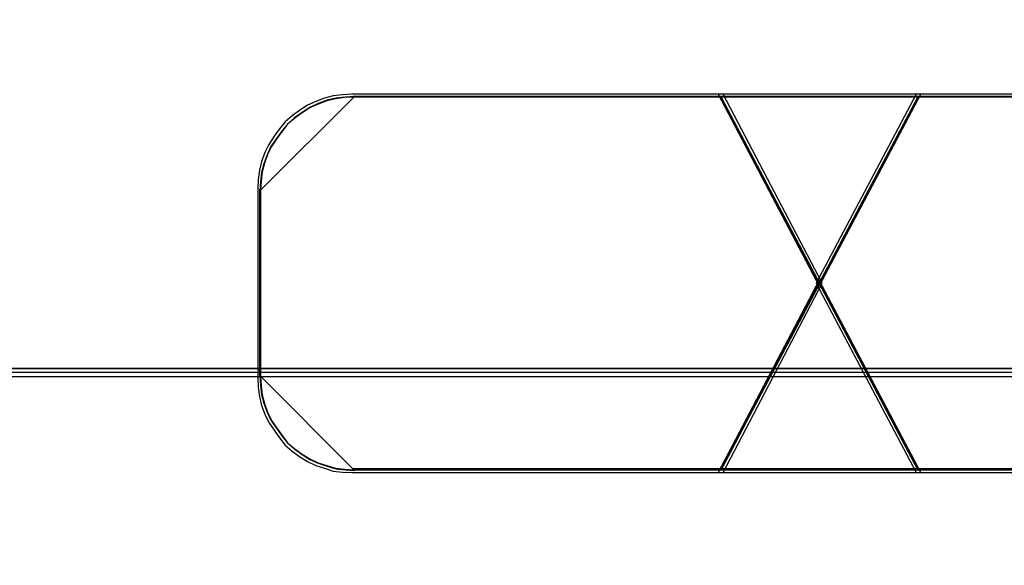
# Model space of a CAD drawing. Header units: millimetres. Extents: x -1290 to 1795, y -4192 to -1311.
# Tile 975 of 1056: x 1494.95 to 1497.07, y -2167.03 to -2165.86. Entities that reach past the tile are written whole.
import ezdxf

# ---------------------------------------------------------------- set-up
doc = ezdxf.new("R2010")
doc.units = ezdxf.units.MM
doc.layers.add('30', color=7, linetype='Continuous')
doc.layers.add('45', color=7, linetype='Continuous')
doc.layers.add('Aparatura', color=7, linetype='Continuous', lineweight=13)

# ---------------------------------------------------------------- blocks, each defined once
blk = doc.blocks.new('*U258')
at = {"layer": '30', "color": 7}
for points in [[(548.842747, -112.660752), (117.158256, -112.660752), (117.158256, -114.175659), (117.158256, -135.246649), (117.158256, -136.761557), (548.842747, -136.761557), (548.842747, -135.246649), (548.842747, -114.175659), (548.842747, -112.660752)], [(117.158256, -136.673578), (548.842747, -136.673578), (117.158256, -136.673578)], [(548.842747, -136.673578), (117.158256, -136.673578), (117.158256, -138.151425), (117.158256, -139.712923), (117.158256, -142.250357), (548.842747, -142.250357), (548.842747, -139.712923), (548.842747, -138.151425), (548.842747, -136.673578)], [(548.79978, -136.71667), (117.201224, -136.71667), (117.201224, -138.171678), (117.201224, -139.709045), (117.201224, -142.207266), (548.79978, -142.207266), (548.79978, -139.709045), (548.79978, -138.171678), (548.79978, -136.71667)]]:
    blk.add_lwpolyline(points, close=True, dxfattribs=at)
blk = doc.blocks.new('*U263')
at = {"layer": '45', "color": 3}
for points in [[(458.163227, -137.795757), (459.230288, -135.754914), (458.163227, -133.720004), (454.166169, -133.720004), (454.065948, -133.725937), (453.965727, -133.737802), (453.871401, -133.761533), (453.777075, -133.797129), (453.688644, -133.838658), (453.606109, -133.892052), (453.523574, -133.951379), (453.446934, -134.016638), (453.387981, -134.093763), (453.329027, -134.170888), (453.270073, -134.259878), (453.228806, -134.348869), (453.193434, -134.443792), (453.169852, -134.538714), (453.158061, -134.63957), (453.152166, -134.734493), (453.152166, -136.775336), (453.158061, -136.876191), (453.169852, -136.977047), (453.193434, -137.07197), (453.228806, -137.166893), (453.270073, -137.255883), (453.329027, -137.338941), (453.387981, -137.421998), (453.446934, -137.499123), (453.523574, -137.564382), (453.606109, -137.623709), (453.688644, -137.677103), (453.777075, -137.718632), (453.871401, -137.748296), (453.965727, -137.777959), (454.065948, -137.789824), (454.166169, -137.795757), (458.163227, -137.795757)], [(454.19413, -133.743346), (454.093445, -133.749289), (453.992761, -133.761175), (453.897999, -133.784946), (453.803237, -133.820604), (453.714398, -133.862205), (453.631481, -133.915691), (453.548565, -133.975121), (453.471571, -134.040493), (453.412345, -134.117752), (453.353119, -134.19501), (453.293892, -134.284154), (453.252434, -134.373299), (453.216898, -134.468386), (453.193208, -134.563473), (453.181363, -134.664503), (453.17544, -134.759591), (454.19413, -133.743346)], [(458.142002, -137.765234), (459.198062, -135.754959), (458.142002, -133.750528), (454.186151, -133.750528), (454.086963, -133.756371), (453.987775, -133.768059), (453.894421, -133.791434), (453.801068, -133.826497), (453.713549, -133.867404), (453.631865, -133.919998), (453.550181, -133.978437), (453.474331, -134.042719), (453.415985, -134.118688), (453.357639, -134.194658), (453.299293, -134.282315), (453.258451, -134.369973), (453.223444, -134.463474), (453.200105, -134.556975), (453.188436, -134.65632), (453.182601, -134.749821), (453.182601, -136.760096), (453.188436, -136.859441), (453.200105, -136.958786), (453.223444, -137.052287), (453.258451, -137.145789), (453.299293, -137.233446), (453.357639, -137.315259), (453.415985, -137.397073), (453.474331, -137.473043), (453.550181, -137.537325), (453.631865, -137.595763), (453.713549, -137.648357), (453.801068, -137.689264), (453.894421, -137.718483), (453.987775, -137.747702), (454.086963, -137.75939), (454.186151, -137.765234), (458.142002, -137.765234)], [(464.218107, -133.743346), (454.178017, -133.743346), (464.218107, -133.743346)], [(458.10955, -133.720004), (459.197741, -135.786608), (460.291945, -133.720004), (458.10955, -133.720004)], [(460.291945, -133.720004), (458.10955, -133.720004), (459.197741, -135.786608), (460.291945, -133.720004)], [(459.197741, -135.786608), (460.291945, -133.720004), (458.10955, -133.720004), (459.197741, -135.786608)], [(460.291945, -133.720004), (458.10955, -133.720004), (459.197741, -135.786608), (460.291945, -133.720004)], [(460.291945, -133.720004), (458.10955, -133.720004), (459.197741, -135.786608), (460.291945, -133.720004)], [(460.291945, -133.720004), (458.10955, -133.720004), (459.197741, -135.786608), (460.291945, -133.720004)], [(458.132824, -133.743346), (460.268671, -137.772416), (458.132824, -133.743346)], [(460.268671, -133.743346), (458.132824, -137.772416), (460.268671, -133.743346)], [(458.141776, -133.750528), (459.19783, -135.756085), (460.259719, -133.750528), (458.141776, -133.750528)], [(460.259719, -133.750528), (458.141776, -133.750528), (459.19783, -135.756085), (460.259719, -133.750528)], [(453.17544, -134.741636), (453.17544, -136.768739), (453.17544, -134.741636)], [(460.291945, -137.795757), (459.197741, -135.723766), (458.10955, -137.795757), (460.291945, -137.795757)], [(460.291945, -137.795757), (459.197741, -135.723766), (458.10955, -137.795757), (460.291945, -137.795757)], [(460.291945, -137.795757), (459.197741, -135.723766), (458.10955, -137.795757), (460.291945, -137.795757)], [(460.291945, -137.795757), (459.197741, -135.723766), (458.10955, -137.795757), (460.291945, -137.795757)], [(460.291945, -137.795757), (459.197741, -135.723766), (458.10955, -137.795757), (460.291945, -137.795757)], [(460.291945, -137.795757), (459.197741, -135.723766), (458.10955, -137.795757), (460.291945, -137.795757)], [(460.259719, -137.765234), (459.19783, -135.75429), (458.141776, -137.765234), (460.259719, -137.765234)], [(460.259719, -137.765234), (459.19783, -135.75429), (458.141776, -137.765234), (460.259719, -137.765234)], [(460.259719, -137.765234), (459.19783, -135.75429), (458.141776, -137.765234), (460.259719, -137.765234)], [(460.259719, -137.765234), (459.19783, -135.75429), (458.141776, -137.765234), (460.259719, -137.765234)], [(460.259719, -137.765234), (459.19783, -135.75429), (458.141776, -137.765234), (460.259719, -137.765234)], [(460.259719, -137.765234), (459.19783, -135.75429), (458.141776, -137.765234), (460.259719, -137.765234)], [(453.17544, -136.750784), (453.181363, -136.85176), (453.193208, -136.952735), (453.216898, -137.04777), (453.252434, -137.142806), (453.293892, -137.231901), (453.353119, -137.315057), (453.412345, -137.398214), (453.471571, -137.47543), (453.548565, -137.540767), (453.631481, -137.600164), (453.714398, -137.653621), (453.803237, -137.695199), (453.897999, -137.724898), (453.992761, -137.754597), (454.093445, -137.766476), (454.19413, -137.772416), (453.17544, -136.750784)], [(464.218107, -137.756256), (454.178017, -137.756256), (464.218107, -137.756256)]]:
    blk.add_lwpolyline(points, close=True, dxfattribs=at)
at = {"layer": '45', "color": 1}
blk.add_lwpolyline([(460.259719, -133.750528), (458.141776, -133.750528), (459.19783, -135.756085), (460.259719, -133.750528)], close=True, dxfattribs=at)
blk.add_lwpolyline([(460.259719, -133.750528), (458.141776, -133.750528), (459.19783, -135.756085), (460.259719, -133.750528)], close=True, dxfattribs=at)
at = {"layer": '45', "color": 2}
for points in [[(459.19783, -135.756085), (460.259719, -133.750528), (458.141776, -133.750528), (459.19783, -135.756085)], [(460.259719, -133.750528), (458.141776, -133.750528), (459.19783, -135.756085), (460.259719, -133.750528)]]:
    blk.add_lwpolyline(points, close=True, dxfattribs=at)
at = {"layer": '45', "color": 3}
for points in [[(464.231009, -133.720004), (460.239016, -133.720004), (459.165836, -135.754914), (459.165836, -135.754914), (460.239016, -137.795757), (464.231009, -137.795757)], [(464.209287, -133.750528), (460.258401, -133.750528), (459.196272, -135.754959), (459.196272, -135.754959), (460.258401, -137.765234), (464.209287, -137.765234)]]:
    blk.add_lwpolyline(points, dxfattribs=at)

msp = doc.modelspace()

# ---------------------------------------------------------------- block references
at = {"layer": 'Aparatura', "color": 7, "lineweight": 13, "xscale": 0.2, "yscale": 0.2, "zscale": 0.2}
for name in ['*U263', '*U258']:
    msp.add_blockref(name, (1404.8289, -2139.2723), dxfattribs=at)

doc.saveas('drawing.dxf')
